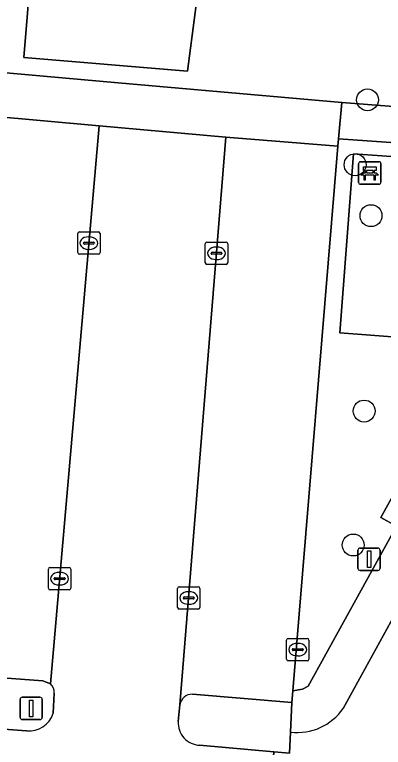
# Model space of a CAD drawing. Extents: x 159960 to 160866, y 382700 to 383354.
# Drawn here: x 160604.59 to 160621.07, y 383220.3 to 383253.04 of the extents above; entities that cross this region are included whole.
import ezdxf

# ---------------------------------------------------------------- set-up
doc = ezdxf.new("R2010")
doc.units = 0
for name, color, linetype in [('IMGEO_Bank', 7, 'Continuous'), ('IMGEO_Boom', 7, 'Continuous'), ('IMGEO_Groenvoorziening', 7, 'Continuous'), ('IMGEO_Kolk', 7, 'Continuous'), ('IMGEO_Lichtmast', 7, 'Continuous'), ('IMGEO_Pand', 7, 'Continuous'), ('IMGEO_Parkeervlak_open', 7, 'Continuous'), ('IMGEO_Rijbaan_lokaal_open', 7, 'Continuous'), ('IMGEO_Rioolput', 7, 'Continuous'), ('IMGEO_Voetpad_open', 7, 'Continuous')]:
    doc.layers.add(name, color=color, linetype=linetype)

msp = doc.modelspace()

# ---------------------------------------------------------------- linework, layer by layer
at = {"layer": 'IMGEO_Bank'}
for p, q in [((160620.042, 383246.466), (160620.883, 383246.466)), ((160620.883, 383246.466), (160620.042, 383246.466)), ((160620.967, 383246.391), (160620.967, 383245.55)), ((160620.967, 383245.55), (160620.967, 383246.391)), ((160619.967, 383245.541), (160619.967, 383246.382)), ((160619.967, 383246.382), (160619.967, 383245.541)), ((160620.276, 383245.972), (160620.276, 383246.078)), ((160620.32, 383246.078), (160620.32, 383245.972)), ((160620.608, 383246.084), (160620.326, 383246.084)), ((160620.614, 383245.972), (160620.614, 383246.078)), ((160620.658, 383246.078), (160620.658, 383245.972)), ((160620.664, 383245.864), (160620.271, 383245.864)), ((160620.326, 383245.966), (160620.608, 383245.966)), ((160620.892, 383245.466), (160620.051, 383245.466)), ((160620.051, 383245.466), (160620.892, 383245.466))]:
    msp.add_line(p, q, dxfattribs=at)
for points in [[(160620.27, 383246.084), (160620.184, 383246.084), (160620.184, 383246.245), (160620.747, 383246.245), (160620.747, 383246.084), (160620.664, 383246.084)], [(160620.214, 383245.864), (160620.072, 383245.864), (160620.184, 383245.966), (160620.27, 383245.966)], [(160620.264, 383245.857), (160620.264, 383245.65), (160620.221, 383245.65), (160620.221, 383245.857)], [(160620.664, 383245.966), (160620.747, 383245.966), (160620.859, 383245.864), (160620.72, 383245.864)], [(160620.714, 383245.857), (160620.714, 383245.65), (160620.67, 383245.65), (160620.67, 383245.857)]]:
    msp.add_lwpolyline(points, dxfattribs=at)
for centre, radius, start, end in [((160620.045, 383246.388), 0.0779, 92.4484, 184.2845), ((160620.045, 383246.388), 0.0779, 92.4484, 184.2845), ((160620.889, 383246.388), 0.0779, 2.4484, 94.2845), ((160620.889, 383246.388), 0.0779, 2.4484, 94.2845), ((160620.269, 383246.077), 0.00671, 2.8957, 87.1043), ((160620.326, 383246.077), 0.00671, 92.8957, 177.1043), ((160620.608, 383246.077), 0.00671, 2.8957, 87.1043), ((160620.665, 383246.077), 0.00671, 92.8957, 177.1043), ((160620.214, 383245.857), 0.00671, 2.8957, 87.1043), ((160620.271, 383245.857), 0.00671, 92.8957, 177.1043), ((160620.269, 383245.973), 0.00671, 272.8957, 357.1043), ((160620.326, 383245.973), 0.00671, 182.8957, 267.1043), ((160620.608, 383245.973), 0.00671, 272.8957, 357.1043), ((160620.665, 383245.973), 0.00671, 182.8957, 267.1043), ((160620.663, 383245.857), 0.00671, 2.8957, 87.1043), ((160620.72, 383245.857), 0.00671, 92.8957, 177.1043), ((160620.045, 383245.544), 0.0779, 182.4484, 274.2845), ((160620.045, 383245.544), 0.0779, 182.4484, 274.2845), ((160620.889, 383245.544), 0.0779, 272.4484, 4.2845), ((160620.889, 383245.544), 0.0779, 272.4484, 4.2845)]:
    msp.add_arc(centre, radius, start, end, dxfattribs=at)
at = {"layer": 'IMGEO_Boom'}
for centre in [(160620.367, 383249.235), (160619.81, 383246.335), (160620.524, 383244.059), (160620.216, 383235.328), (160619.728, 383229.343)]:
    msp.add_circle(centre, 0.489, dxfattribs=at)
at = {"layer": 'IMGEO_Groenvoorziening'}
for points in [[(160607.69, 383271.829), (160606.829, 383269.839), (160604.527, 383264.265), (160603.366, 383250.517), (160609.222, 383250), (160619.212, 383249.118), (160631.717, 383248.152)], [(160643.028, 383250.311), (160643.232, 383251.858), (160613.005, 383255.778), (160612.319, 383250.512), (160605.001, 383251.12), (160605.658, 383259.065)]]:
    msp.add_lwpolyline(points, dxfattribs=at)
msp.add_lwpolyline([(160624.169, 383236.368), (160624.87, 383235.982), (160629.685, 383244.702), (160630.363, 383245.93), (160629.205, 383245.96), (160625.192, 383238.356), (160619.123, 383238.824), (160619.733, 383246.815), (160626.077, 383246.374), (160626.106, 383247.001), (160619.064, 383247.49), (160619.035, 383247.17), (160617.021, 383222.827), (160617.463, 383222.906), (160617.719, 383223.031), (160621.666, 383230.179), (160620.966, 383230.566)], close=True, dxfattribs=at)
at = {"layer": 'IMGEO_Kolk'}
for p, q in [((160607.409, 383242.407), (160607.409, 383243.259)), ((160607.484, 383243.333), (160608.336, 383243.333)), ((160607.897, 383243.113), (160607.922, 383243.113)), ((160608.41, 383243.259), (160608.41, 383242.407)), ((160607.668, 383242.827), (160607.668, 383242.839)), ((160608.106, 383242.79), (160607.708, 383242.79)), ((160607.711, 383242.876), (160608.109, 383242.876)), ((160608.152, 383242.839), (160608.152, 383242.827)), ((160613.113, 383241.952), (160613.113, 383242.804)), ((160613.188, 383242.878), (160614.04, 383242.878)), ((160614.114, 383242.804), (160614.114, 383241.952)), ((160607.92, 383242.553), (160607.895, 383242.553)), ((160613.601, 383242.658), (160613.626, 383242.658)), ((160608.336, 383242.333), (160607.484, 383242.333)), ((160613.372, 383242.372), (160613.372, 383242.384)), ((160613.81, 383242.335), (160613.412, 383242.335)), ((160613.415, 383242.421), (160613.813, 383242.421)), ((160613.856, 383242.384), (160613.856, 383242.372)), ((160614.04, 383241.878), (160613.188, 383241.878)), ((160613.624, 383242.098), (160613.599, 383242.098)), ((160606.098, 383227.413), (160606.098, 383228.265)), ((160606.173, 383228.339), (160607.025, 383228.339)), ((160606.586, 383228.119), (160606.611, 383228.119)), ((160607.099, 383228.265), (160607.099, 383227.413)), ((160606.357, 383227.833), (160606.357, 383227.845)), ((160606.795, 383227.796), (160606.397, 383227.796)), ((160606.4, 383227.882), (160606.798, 383227.882)), ((160606.841, 383227.845), (160606.841, 383227.833)), ((160606.609, 383227.559), (160606.584, 383227.559)), ((160611.873, 383226.551), (160611.873, 383227.403)), ((160611.948, 383227.477), (160612.8, 383227.477)), ((160612.874, 383227.403), (160612.874, 383226.551)), ((160607.025, 383227.339), (160606.173, 383227.339)), ((160612.361, 383227.257), (160612.386, 383227.257)), ((160612.132, 383226.971), (160612.132, 383226.983)), ((160612.57, 383226.934), (160612.172, 383226.934)), ((160612.175, 383227.02), (160612.573, 383227.02)), ((160612.616, 383226.983), (160612.616, 383226.971)), ((160612.8, 383226.477), (160611.948, 383226.477)), ((160612.384, 383226.697), (160612.359, 383226.697))]:
    msp.add_line(p, q, dxfattribs=at)
for points in [[(160607.409, 383242.407), (160607.409, 383243.259)], [(160607.484, 383243.333), (160608.336, 383243.333)], [(160608.41, 383243.259), (160608.41, 383242.407)], [(160613.113, 383241.952), (160613.113, 383242.804)], [(160613.188, 383242.878), (160614.04, 383242.878)], [(160614.114, 383242.804), (160614.114, 383241.952)], [(160608.336, 383242.333), (160607.484, 383242.333)], [(160614.04, 383241.878), (160613.188, 383241.878)], [(160606.098, 383227.413), (160606.098, 383228.265)], [(160606.173, 383228.339), (160607.025, 383228.339)], [(160607.099, 383228.265), (160607.099, 383227.413)], [(160611.873, 383226.551), (160611.873, 383227.403)], [(160611.948, 383227.477), (160612.8, 383227.477)], [(160612.874, 383227.403), (160612.874, 383226.551)], [(160607.025, 383227.339), (160606.173, 383227.339)], [(160612.8, 383226.477), (160611.948, 383226.477)]]:
    msp.add_lwpolyline(points, dxfattribs=at)
for centre, radius, start, end in [((160607.486, 383243.257), 0.0765, 91.552, 178.448), ((160607.486, 383243.257), 0.0765, 91.552, 178.448), ((160608.334, 383243.257), 0.0765, 1.552, 88.448), ((160608.334, 383243.257), 0.0765, 1.552, 88.448), ((160607.708, 383242.836), 0.0403, 85.8775, 175.7526), ((160607.705, 383242.826), 0.0366, 178.938, 274.7102), ((160608.109, 383242.833), 0.043, 264.8664, 352.4533), ((160608.113, 383242.838), 0.0386, 1.7309, 96.639), ((160613.19, 383242.802), 0.0765, 91.552, 178.448), ((160613.19, 383242.802), 0.0765, 91.552, 178.448), ((160614.038, 383242.802), 0.0765, 1.552, 88.448), ((160614.038, 383242.802), 0.0765, 1.552, 88.448), ((160607.486, 383242.409), 0.0765, 181.552, 268.448), ((160607.486, 383242.409), 0.0765, 181.552, 268.448), ((160608.334, 383242.409), 0.0765, 271.552, 358.448), ((160608.334, 383242.409), 0.0765, 271.552, 358.448), ((160613.412, 383242.381), 0.0403, 85.8775, 175.7526), ((160613.409, 383242.371), 0.0366, 178.938, 274.7102), ((160613.813, 383242.378), 0.043, 264.8664, 352.4533), ((160613.817, 383242.383), 0.0386, 1.7309, 96.639), ((160613.19, 383241.954), 0.0765, 181.552, 268.448), ((160613.19, 383241.954), 0.0765, 181.552, 268.448), ((160614.038, 383241.954), 0.0765, 271.552, 358.448), ((160614.038, 383241.954), 0.0765, 271.552, 358.448), ((160606.175, 383228.263), 0.0765, 91.552, 178.448), ((160606.175, 383228.263), 0.0765, 91.552, 178.448), ((160607.023, 383228.263), 0.0765, 1.552, 88.448), ((160607.023, 383228.263), 0.0765, 1.552, 88.448), ((160606.397, 383227.842), 0.0403, 85.8775, 175.7526), ((160606.394, 383227.832), 0.0366, 178.938, 274.7102), ((160606.798, 383227.839), 0.043, 264.8664, 352.4533), ((160606.802, 383227.844), 0.0386, 1.7309, 96.639), ((160606.175, 383227.415), 0.0765, 181.552, 268.448), ((160606.175, 383227.415), 0.0765, 181.552, 268.448), ((160607.023, 383227.415), 0.0765, 271.552, 358.448), ((160607.023, 383227.415), 0.0765, 271.552, 358.448), ((160611.95, 383227.401), 0.0765, 91.552, 178.448), ((160611.95, 383227.401), 0.0765, 91.552, 178.448), ((160612.798, 383227.401), 0.0765, 1.552, 88.448), ((160612.798, 383227.401), 0.0765, 1.552, 88.448), ((160612.172, 383226.98), 0.0403, 85.8775, 175.7526), ((160612.169, 383226.97), 0.0366, 178.938, 274.7102), ((160612.573, 383226.977), 0.043, 264.8664, 352.4533), ((160612.577, 383226.982), 0.0386, 1.7309, 96.639), ((160611.95, 383226.553), 0.0765, 181.552, 268.448), ((160611.95, 383226.553), 0.0765, 181.552, 268.448), ((160612.798, 383226.553), 0.0765, 271.552, 358.448), ((160612.798, 383226.553), 0.0765, 271.552, 358.448)]:
    msp.add_arc(centre, radius, start, end, dxfattribs=at)
for centre, major_axis, ratio, start_param, end_param in [((160607.896, 383242.833), (-0.387, 0.002), 0.722429, 4.712389, 7.853982), ((160607.921, 383242.833), (-0.39, 0.002), 0.717154, 1.570796, 4.712389), ((160613.6, 383242.378), (-0.387, 0.002), 0.722429, 4.712389, 7.853982), ((160613.625, 383242.378), (-0.39, 0.002), 0.717154, 1.570796, 4.712389), ((160606.585, 383227.839), (-0.387, 0.002), 0.722429, 4.712389, 7.853982), ((160606.61, 383227.839), (-0.39, 0.002), 0.717154, 1.570796, 4.712389), ((160612.36, 383226.977), (-0.387, 0.002), 0.722429, 4.712389, 7.853982), ((160612.385, 383226.977), (-0.39, 0.002), 0.717154, 1.570796, 4.712389)]:
    msp.add_ellipse(centre, major_axis=major_axis, ratio=ratio, start_param=start_param, end_param=end_param, dxfattribs=at)
at = {"layer": 'IMGEO_Lichtmast'}
for p, q in [((160619.94, 383228.307), (160619.94, 383229.107)), ((160619.94, 383229.107), (160619.94, 383228.307)), ((160620.04, 383229.207), (160620.83, 383229.207)), ((160620.83, 383229.207), (160620.04, 383229.207)), ((160620.93, 383229.107), (160620.93, 383228.307)), ((160620.93, 383228.307), (160620.93, 383229.107)), ((160620.83, 383228.207), (160620.04, 383228.207)), ((160620.04, 383228.207), (160620.83, 383228.207)), ((160604.931, 383222.542), (160605.721, 383222.542)), ((160605.721, 383222.542), (160604.931, 383222.542)), ((160604.831, 383221.642), (160604.831, 383222.442)), ((160604.831, 383222.442), (160604.831, 383221.642)), ((160605.821, 383222.442), (160605.821, 383221.642)), ((160605.821, 383221.642), (160605.821, 383222.442)), ((160605.721, 383221.542), (160604.931, 383221.542)), ((160604.931, 383221.542), (160605.721, 383221.542))]:
    msp.add_line(p, q, dxfattribs=at)
for points in [[(160620.36, 383229.082), (160620.51, 383229.082), (160620.51, 383228.332), (160620.36, 383228.332), (160620.36, 383229.082)], [(160605.251, 383222.417), (160605.401, 383222.417), (160605.401, 383221.667), (160605.251, 383221.667), (160605.251, 383222.417)]]:
    msp.add_lwpolyline(points, dxfattribs=at)
for centre, start, end in [((160620.04, 383229.107), 90, 180), ((160620.04, 383229.107), 90, 180), ((160620.83, 383229.107), 0, 90), ((160620.83, 383229.107), 360, 90), ((160620.04, 383228.307), 180, 270), ((160620.04, 383228.307), 180, 270), ((160620.83, 383228.307), 270, 0), ((160620.83, 383228.307), 270, 0), ((160604.931, 383222.442), 90, 180), ((160604.931, 383222.442), 90, 180), ((160605.721, 383222.442), 0, 90), ((160605.721, 383222.442), 360, 90), ((160604.931, 383221.642), 180, 270), ((160604.931, 383221.642), 180, 270), ((160605.721, 383221.642), 270, 0), ((160605.721, 383221.642), 270, 0)]:
    msp.add_arc(centre, 0.1, start, end, dxfattribs=at)
at = {"layer": 'IMGEO_Pand'}
msp.add_lwpolyline([(160605.658, 383259.065), (160605.001, 383251.12), (160612.319, 383250.512), (160613.005, 383255.778), (160643.232, 383251.858), (160646.924, 383251.379), (160646.742, 383250), (160646.64, 383249.231), (160648.242, 383246.55), (160650.258, 383245.768), (160648.907, 383242.251), (160647.666, 383239.019), (160647.242, 383237.917), (160645.93, 383234.501), (160645.837, 383234.258), (160644.552, 383230.913), (160644.452, 383230.651), (160639.802, 383218.547)], dxfattribs=at)
at = {"layer": 'IMGEO_Parkeervlak_open'}
msp.add_lwpolyline([(160608.369, 383248.077), (160603.401, 383248.519), (160601.421, 383223.602), (160605.848, 383223.278), (160606.188, 383223.138)], close=True, dxfattribs=at)
msp.add_lwpolyline([(160612.535, 383222.677), (160616.978, 383222.309), (160617.021, 383222.827), (160619.035, 383247.17), (160614.031, 383247.569), (160611.981, 383222.205)], dxfattribs=at)
msp.add_arc((160612.527, 383222.125), 0.552, 89.2027, 171.6584, dxfattribs=at)
at = {"layer": 'IMGEO_Rijbaan_lokaal_open'}
for points in [[(160611.901, 383221.456), (160611.981, 383222.205), (160614.031, 383247.569), (160608.369, 383248.077), (160606.188, 383223.138)], [(160632.722, 383246.461), (160619.282, 383222.044)], [(160606.359, 383222.717), (160606.308, 383221.823)], [(160605.124, 383221.033), (160601.07, 383221.342), (160600.599, 383215.308), (160605.417, 383214.921), (160615.688, 383214.097), (160616.173, 383220.1), (160612.857, 383220.394)], [(160616.927, 383220.983), (160616.878, 383220.037), (160616.173, 383220.1), (160615.688, 383214.097), (160618.011, 383213.911), (160618.008, 383213.698), (160620.485, 383213.461)]]:
    msp.add_lwpolyline(points, dxfattribs=at)
for centre, radius, start, end in [((160605.832, 383222.748), 0.528, 356.6365, 47.5751), ((160617.231, 383223.453), 2.488, 262.9849, 325.5212), ((160605.224, 383222.166), 1.137, 264.9772, 342.4476), ((160612.91, 383221.403), 1.01, 176.9873, 266.9991)]:
    msp.add_arc(centre, radius, start, end, dxfattribs=at)
at = {"layer": 'IMGEO_Rioolput'}
for p, q in [((160616.821, 383225.168), (160617.673, 383225.168)), ((160616.746, 383224.242), (160616.746, 383225.094)), ((160617.234, 383224.948), (160617.259, 383224.948)), ((160617.747, 383225.094), (160617.747, 383224.242)), ((160617.005, 383224.662), (160617.005, 383224.674)), ((160617.443, 383224.625), (160617.045, 383224.625)), ((160617.048, 383224.711), (160617.446, 383224.711)), ((160617.489, 383224.674), (160617.489, 383224.662)), ((160617.673, 383224.168), (160616.821, 383224.168)), ((160617.257, 383224.388), (160617.232, 383224.388))]:
    msp.add_line(p, q, dxfattribs=at)
for points in [[(160616.821, 383225.168), (160617.673, 383225.168)], [(160616.746, 383224.242), (160616.746, 383225.094)], [(160617.747, 383225.094), (160617.747, 383224.242)], [(160617.673, 383224.168), (160616.821, 383224.168)]]:
    msp.add_lwpolyline(points, dxfattribs=at)
for centre, radius, start, end in [((160616.823, 383225.092), 0.0765, 91.552, 178.448), ((160616.823, 383225.092), 0.0765, 91.552, 178.448), ((160617.671, 383225.092), 0.0765, 1.552, 88.448), ((160617.671, 383225.092), 0.0765, 1.552, 88.448), ((160617.045, 383224.671), 0.0403, 85.8775, 175.7526), ((160617.042, 383224.661), 0.0366, 178.938, 274.7102), ((160617.446, 383224.668), 0.043, 264.8664, 352.4533), ((160617.45, 383224.673), 0.0386, 1.7309, 96.639), ((160616.823, 383224.244), 0.0765, 181.552, 268.448), ((160616.823, 383224.244), 0.0765, 181.552, 268.448), ((160617.671, 383224.244), 0.0765, 271.552, 358.448), ((160617.671, 383224.244), 0.0765, 271.552, 358.448)]:
    msp.add_arc(centre, radius, start, end, dxfattribs=at)
for centre, major_axis, ratio, start_param, end_param in [((160617.233, 383224.668), (-0.387, 0.002), 0.722429, 4.712389, 7.853982), ((160617.258, 383224.668), (-0.39, 0.002), 0.717154, 1.570796, 4.712389)]:
    msp.add_ellipse(centre, major_axis=major_axis, ratio=ratio, start_param=start_param, end_param=end_param, dxfattribs=at)
at = {"layer": 'IMGEO_Voetpad_open'}
for points in [[(160606.188, 383223.138), (160605.848, 383223.278), (160601.421, 383223.602), (160603.401, 383248.519), (160603.366, 383250.517), (160604.527, 383264.265), (160606.829, 383269.839)], [(160631.717, 383248.152), (160619.212, 383249.118), (160619.064, 383247.49), (160626.106, 383247.001), (160626.077, 383246.374), (160619.733, 383246.815), (160619.123, 383238.824), (160625.192, 383238.356), (160629.205, 383245.96), (160630.363, 383245.93)], [(160631.128, 383247.315), (160630.424, 383246.04), (160630.363, 383245.93), (160629.685, 383244.702), (160624.87, 383235.982), (160624.169, 383236.368), (160620.966, 383230.566), (160621.666, 383230.179), (160617.719, 383223.031), (160617.463, 383222.906), (160617.021, 383222.827), (160616.978, 383222.309), (160616.927, 383220.983)], [(160619.282, 383222.044), (160632.722, 383246.461)], [(160606.308, 383221.823), (160606.359, 383222.717)], [(160612.857, 383220.394), (160616.173, 383220.1), (160616.878, 383220.037), (160616.927, 383220.983), (160616.978, 383222.309), (160612.535, 383222.677)], [(160611.981, 383222.205), (160611.901, 383221.456)], [(160601.07, 383221.342), (160605.124, 383221.033)]]:
    msp.add_lwpolyline(points, dxfattribs=at)
msp.add_lwpolyline([(160619.212, 383249.118), (160609.222, 383250), (160603.366, 383250.517), (160603.401, 383248.519), (160608.369, 383248.077), (160614.031, 383247.569), (160619.035, 383247.17), (160619.064, 383247.49)], close=True, dxfattribs=at)
for centre, radius, start, end in [((160605.832, 383222.748), 0.528, 356.6365, 47.5751), ((160612.527, 383222.125), 0.552, 89.2027, 171.6584), ((160617.231, 383223.453), 2.488, 262.9849, 325.5212), ((160605.224, 383222.166), 1.137, 264.9772, 342.4476), ((160612.91, 383221.403), 1.01, 176.9873, 266.9991)]:
    msp.add_arc(centre, radius, start, end, dxfattribs=at)

doc.saveas('drawing.dxf')
